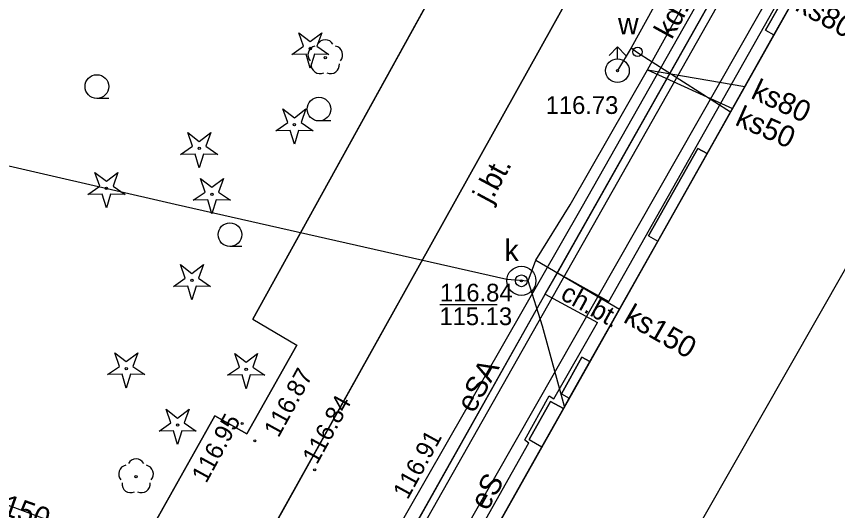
# Model space of a CAD drawing. Extents: x 6434771 to 6436222, y 5663454 to 5664782.
# Drawn here: x 6435168.85 to 6435203.54, y 5664107.06 to 5664127.94 of the extents above; entities that cross this region are included whole.
import ezdxf

# ---------------------------------------------------------------- set-up
doc = ezdxf.new("R2010")
doc.units = 0
for name, color, linetype in [('Warstwa 1', 7, 'Continuous'), ('Warstwa 10', 7, 'Continuous'), ('Warstwa 11', 7, 'Continuous'), ('Warstwa 12', 7, 'Continuous'), ('Warstwa 14', 7, 'Continuous'), ('Warstwa 15', 7, 'Continuous'), ('Warstwa 25', 7, 'Continuous'), ('Warstwa 4', 7, 'Continuous'), ('Warstwa 40', 7, 'Continuous'), ('Warstwa 5', 7, 'Continuous'), ('Warstwa 6', 7, 'Continuous'), ('Warstwa 7', 7, 'Continuous'), ('Warstwa 8', 7, 'Continuous'), ('Warstwa 9', 7, 'Continuous')]:
    doc.layers.add(name, color=color, linetype=linetype)

msp = doc.modelspace()

# ---------------------------------------------------------------- linework, layer by layer
at = {"layer": 'Warstwa 1'}
for p, q in [((6435171.553, 5664091.735), (6435200.207, 5664143.151)), ((6435171.553, 5664091.735), (6435200.207, 5664143.151)), ((6435178.594, 5664087.63), (6435208.059, 5664139.966)), ((6435178.594, 5664087.63), (6435208.059, 5664139.966))]:
    msp.add_line(p, q, dxfattribs=at)
msp.add_lwpolyline([(6435211.847, 5664146.361), (6435208.198, 5664139.915), (6435208.059, 5664139.966), (6435178.594, 5664087.63), (6435178.047, 5664087.926), (6435174.582, 5664081.728), (6435211.99, 5664060.674), (6435215.475, 5664066.872), (6435220.148, 5664064.636), (6435233.465, 5664088.236), (6435235.182, 5664091.355), (6435230.077, 5664094.237), (6435243.848, 5664119.922), (6435247.365, 5664126.27)], close=True, dxfattribs=at)
at = {"layer": 'Warstwa 10'}
for points in [[(6435225.87, 5664173.07), (6435180.51, 5664093.48), (6435180.27, 5664093.08), (6435179.09, 5664091.61), (6435178.37, 5664090.23), (6435178.21, 5664091.38), (6435178.7, 5664091.88), (6435179.6, 5664091.07), (6435179.05, 5664089.98), (6435177.01, 5664087.99), (6435172.35, 5664081.45), (6435171.85, 5664080.07), (6435171.99, 5664079.23), (6435172.75, 5664078.56), (6435221.41, 5664051.58), (6435221.42, 5664051.35), (6435221.27, 5664050.99), (6435203.99, 5664020.91), (6435203.3, 5664018.64), (6435207.17, 5664008.71), (6435207.27, 5664005.6)], [(6435196.142, 5664032.895), (6435200.025, 5664030.607), (6435212.697, 5664053.005), (6435212.907, 5664054.693), (6435212.555, 5664056.177), (6435210.389, 5664058.174), (6435196.274, 5664066.095), (6435171.959, 5664079.819), (6435169.711, 5664080.88), (6435174.807, 5664089.688), (6435176.96, 5664092.57), (6435182.911, 5664102.719), (6435192.716, 5664119.83), (6435202.641, 5664137.362), (6435198.899, 5664139.988), (6435201.705, 5664145.85)], [(6435194.595, 5664030.184), (6435196.085, 5664029.825), (6435196.389, 5664030.151), (6435197.269, 5664030.111), (6435198.408, 5664030.847), (6435200.464, 5664030.492), (6435203.26, 5664035.109), (6435213.029, 5664053.171), (6435212.27, 5664057.401), (6435182.768, 5664073.918), (6435172.243, 5664080.156), (6435172.075, 5664081.208), (6435175.499, 5664087.227), (6435176.438, 5664088.016), (6435177.037, 5664088.718), (6435178.007, 5664090.357), (6435180.902, 5664094.942), (6435185.327, 5664102.739), (6435184.969, 5664104.533), (6435203.742, 5664137.718)]]:
    msp.add_lwpolyline(points, dxfattribs=at)
for points in [[(6435180.481, 5664126.334), (6435180.983, 5664126.681), (6435180.781, 5664127.257), (6435181.266, 5664126.887), (6435181.751, 5664127.257), (6435181.549, 5664126.681), (6435182.051, 5664126.334), (6435181.441, 5664126.348), (6435181.266, 5664125.764), (6435181.091, 5664126.348)], [(6435179.812, 5664123.112), (6435180.314, 5664123.459), (6435180.112, 5664124.035), (6435180.597, 5664123.665), (6435181.082, 5664124.035), (6435180.88, 5664123.459), (6435181.382, 5664123.112), (6435180.772, 5664123.126), (6435180.597, 5664122.542), (6435180.422, 5664123.126)], [(6435175.789, 5664122.111), (6435176.291, 5664122.458), (6435176.089, 5664123.034), (6435176.574, 5664122.664), (6435177.059, 5664123.034), (6435176.857, 5664122.458), (6435177.359, 5664122.111), (6435176.749, 5664122.125), (6435176.574, 5664121.541), (6435176.399, 5664122.125)], [(6435171.87, 5664120.424), (6435172.372, 5664120.771), (6435172.17, 5664121.347), (6435172.655, 5664120.977), (6435173.14, 5664121.347), (6435172.938, 5664120.771), (6435173.44, 5664120.424), (6435172.83, 5664120.438), (6435172.655, 5664119.854), (6435172.48, 5664120.438)], [(6435176.326, 5664120.174), (6435176.828, 5664120.521), (6435176.626, 5664121.097), (6435177.111, 5664120.727), (6435177.596, 5664121.097), (6435177.394, 5664120.521), (6435177.896, 5664120.174), (6435177.286, 5664120.188), (6435177.111, 5664119.604), (6435176.936, 5664120.188)], [(6435175.482, 5664116.534), (6435175.984, 5664116.881), (6435175.782, 5664117.457), (6435176.267, 5664117.087), (6435176.752, 5664117.457), (6435176.55, 5664116.881), (6435177.052, 5664116.534), (6435176.442, 5664116.548), (6435176.267, 5664115.964), (6435176.092, 5664116.548)], [(6435172.706, 5664112.808), (6435173.208, 5664113.155), (6435173.006, 5664113.731), (6435173.491, 5664113.361), (6435173.976, 5664113.731), (6435173.774, 5664113.155), (6435174.276, 5664112.808), (6435173.666, 5664112.822), (6435173.491, 5664112.238), (6435173.316, 5664112.822)], [(6435177.773, 5664112.782), (6435178.275, 5664113.129), (6435178.073, 5664113.705), (6435178.558, 5664113.335), (6435179.043, 5664113.705), (6435178.841, 5664113.129), (6435179.343, 5664112.782), (6435178.733, 5664112.796), (6435178.558, 5664112.212), (6435178.383, 5664112.796)], [(6435174.878, 5664110.421), (6435175.38, 5664110.768), (6435175.178, 5664111.344), (6435175.663, 5664110.974), (6435176.148, 5664111.344), (6435175.946, 5664110.768), (6435176.448, 5664110.421), (6435175.838, 5664110.435), (6435175.663, 5664109.851), (6435175.488, 5664110.435)]]:
    msp.add_lwpolyline(points, close=True, dxfattribs=at)
for centre in [(6435181.266, 5664126.589), (6435180.597, 5664123.367), (6435176.574, 5664122.366), (6435172.655, 5664120.679), (6435177.111, 5664120.429), (6435176.267, 5664116.789), (6435173.491, 5664113.063), (6435178.558, 5664113.037), (6435175.663, 5664110.676)]:
    msp.add_circle(centre, 0.05, dxfattribs=at)
at = {"layer": 'Warstwa 11'}
for centre in [(6435181.901, 5664126.207), (6435173.906, 5664108.497)]:
    msp.add_circle(centre, 0.05, dxfattribs=at)
for centre, start, end in [((6435181.901, 5664126.582), 30.1471, 149.8529), ((6435181.544, 5664126.323), 102.1471, 221.8529), ((6435182.258, 5664126.323), 318.1471, 77.8529), ((6435181.681, 5664125.904), 174.1471, 293.8529), ((6435182.121, 5664125.904), 246.1471, 5.8529), ((6435173.906, 5664108.872), 30.1471, 149.8529), ((6435173.549, 5664108.613), 102.1471, 221.8529), ((6435174.263, 5664108.613), 318.1471, 77.8529), ((6435173.686, 5664108.194), 174.1471, 293.8529), ((6435174.126, 5664108.194), 246.1471, 5.8529)]:
    msp.add_arc(centre, 0.375, start, end, dxfattribs=at)
at = {"layer": 'Warstwa 12'}
for points in [[(6435183.723, 5664157.263), (6435190.702, 5664153.118), (6435201.389, 5664146.632), (6435204.68, 5664144.667), (6435202.573, 5664140.796), (6435197.258, 5664131.034), (6435194.826, 5664126.618), (6435194.242, 5664125.653)], [(6435194.826, 5664126.618), (6435195.053, 5664126.446), (6435199.025, 5664123.919)]]:
    msp.add_lwpolyline(points, dxfattribs=at)
at = {"layer": 'Warstwa 14'}
msp.add_line((6435186.746, 5664115.774), (6435189.168, 5664115.774), dxfattribs=at)
msp.add_circle((6435190.184, 5664116.774), 0.045, dxfattribs=at)
at = {"layer": 'Warstwa 15'}
msp.add_circle((6435190.184, 5664116.774), 0.616, dxfattribs=at)
at = {"layer": 'Warstwa 25'}
for centre in [(6435178.391, 5664110.741), (6435178.922, 5664110.014), (6435181.452, 5664108.788)]:
    msp.add_circle(centre, 0.045, dxfattribs=at)
at = {"layer": 'Warstwa 4'}
for points in [[(6435178.594, 5664087.63), (6435179.944, 5664086.738), (6435181.161, 5664088.801), (6435186.052, 5664086.021), (6435211.01, 5664129.817), (6435234.53, 5664116.865), (6435208.625, 5664070.816), (6435215.475, 5664066.872), (6435230.077, 5664094.237), (6435243.848, 5664119.922), (6435247.365, 5664126.27), (6435211.847, 5664146.361), (6435208.198, 5664139.915), (6435208.059, 5664139.966)], [(6435215.475, 5664066.872), (6435211.99, 5664060.674), (6435174.582, 5664081.728), (6435178.047, 5664087.926), (6435178.594, 5664087.63), (6435179.944, 5664086.738), (6435181.161, 5664088.801), (6435186.052, 5664086.021), (6435211.01, 5664129.817), (6435234.53, 5664116.865), (6435208.625, 5664070.816)]]:
    msp.add_lwpolyline(points, close=True, dxfattribs=at)
for points in [[(6435193.888, 5664126.299), (6435194.242, 5664126.653)], [(6435194.596, 5664126.299), (6435194.242, 5664126.653)], [(6435194.242, 5664126.153), (6435194.242, 5664126.653)]]:
    msp.add_lwpolyline(points, dxfattribs=at)
for centre, radius in [((6435195.091, 5664126.445), 0.2), ((6435194.242, 5664125.653), 0.5), ((6435190.184, 5664116.774), 0.25)]:
    msp.add_circle(centre, radius, dxfattribs=at)
at = {"layer": 'Warstwa 40'}
for points in [[(6435200.502, 5664127.359), (6435200.851, 5664127.162), (6435202.927, 5664130.851), (6435202.578, 5664131.047)], [(6435195.556, 5664118.676), (6435195.949, 5664118.455), (6435198.026, 5664122.146), (6435197.634, 5664122.367)], [(6435191.874, 5664112.002), (6435192.209, 5664111.814), (6435193.078, 5664113.357), (6435192.743, 5664113.546)], [(6435190.51, 5664110.068), (6435191.054, 5664109.762), (6435191.961, 5664111.372), (6435191.417, 5664111.678)]]:
    msp.add_lwpolyline(points, close=True, dxfattribs=at)
at = {"layer": 'Warstwa 5'}
for p, q in [((6435178.838, 5664115.149), (6435190.525, 5664136.319)), ((6435178.838, 5664115.149), (6435180.705, 5664114.057)), ((6435178.589, 5664110.312), (6435180.705, 5664114.057)), ((6435167.539, 5664093.805), (6435177.238, 5664111.068)), ((6435177.238, 5664111.068), (6435178.589, 5664110.312))]:
    msp.add_line(p, q, dxfattribs=at)
at = {"layer": 'Warstwa 6'}
for p, q in [((6435172.751, 5664124.481), (6435172.251, 5664124.481)), ((6435182.133, 5664123.528), (6435181.633, 5664123.528)), ((6435178.373, 5664118.224), (6435177.873, 5664118.224))]:
    msp.add_line(p, q, dxfattribs=at)
msp.add_lwpolyline([(6435198.039, 5664147.468), (6435154.163, 5664166.13), (6435151.966, 5664163.866), (6435151.062, 5664159.407), (6435147.074, 5664105.982), (6435171.553, 5664091.735), (6435200.207, 5664143.151), (6435199.937, 5664145.615)], close=True, dxfattribs=at)
for points in [[(6435200.207, 5664143.151), (6435171.553, 5664091.735), (6435178.047, 5664087.926), (6435178.594, 5664087.63), (6435208.059, 5664139.966)], [(6435208.059, 5664139.966), (6435178.594, 5664087.63), (6435178.047, 5664087.926), (6435174.552, 5664081.758), (6435211.99, 5664060.674), (6435216.451, 5664058.25), (6435220.148, 5664064.636), (6435223.26, 5664070.16)], [(6435197.588, 5664139.814), (6435194.699, 5664134.168), (6435190.525, 5664136.319), (6435178.838, 5664115.149), (6435180.705, 5664114.057), (6435178.589, 5664110.312), (6435177.238, 5664111.068), (6435167.539, 5664093.805), (6435175.913, 5664089.143), (6435179.523, 5664095.486), (6435191.195, 5664116.202), (6435203.129, 5664137.373)]]:
    msp.add_lwpolyline(points, dxfattribs=at)
for centre, radius in [((6435172.251, 5664124.981), 0.5), ((6435194.242, 5664125.653), 0.045), ((6435181.633, 5664124.028), 0.5), ((6435177.873, 5664118.724), 0.5), ((6435190.184, 5664116.774), 0.045)]:
    msp.add_circle(centre, radius, dxfattribs=at)
at = {"layer": 'Warstwa 7'}
for points in [[(6435140.571, 5664127.999), (6435143.755, 5664127.241), (6435153.848, 5664124.915), (6435164.239, 5664122.624), (6435175.558, 5664120.006), (6435189.572, 5664116.838), (6435190.465, 5664116.772), (6435190.798, 5664117.644), (6435192.252, 5664119.989), (6435195.506, 5664125.687), (6435198.266, 5664130.674), (6435199.656, 5664133.291)], [(6435195.506, 5664125.687), (6435199.623, 5664124.983)], [(6435195.506, 5664125.687), (6435199.098, 5664124.05)], [(6435137.187, 5664119.009), (6435141.238, 5664117.484), (6435155.275, 5664112.136), (6435160.169, 5664110.388), (6435174.785, 5664104.96), (6435180.232, 5664102.912), (6435181.019, 5664103.051)], [(6435190.798, 5664117.644), (6435194.325, 5664115.571)], [(6435192.012, 5664111.463), (6435191.08, 5664114.859), (6435190.465, 5664116.772)]]:
    msp.add_lwpolyline(points, dxfattribs=at)
at = {"layer": 'Warstwa 8'}
for p, q in [((6435191.706, 5664117.109), (6435203.129, 5664137.373)), ((6435178.838, 5664115.149), (6435190.525, 5664136.319)), ((6435191.195, 5664116.202), (6435191.706, 5664117.109)), ((6435179.523, 5664095.486), (6435191.195, 5664116.202)), ((6435178.838, 5664115.149), (6435180.705, 5664114.057)), ((6435178.589, 5664110.312), (6435180.705, 5664114.057)), ((6435167.539, 5664093.805), (6435177.238, 5664111.068)), ((6435177.238, 5664111.068), (6435178.589, 5664110.312))]:
    msp.add_line(p, q, dxfattribs=at)
at = {"layer": 'Warstwa 9'}
for p, q in [((6435193.881, 5664115.903), (6435202.494, 5664131.167)), ((6435200.502, 5664127.359), (6435202.578, 5664131.047)), ((6435198.026, 5664122.146), (6435200.851, 5664127.162)), ((6435200.502, 5664127.359), (6435200.851, 5664127.162)), ((6435195.556, 5664118.676), (6435197.634, 5664122.367)), ((6435197.634, 5664122.367), (6435198.026, 5664122.146)), ((6435193.078, 5664113.357), (6435195.949, 5664118.455)), ((6435195.556, 5664118.676), (6435195.949, 5664118.455)), ((6435191.195, 5664116.202), (6435191.706, 5664117.109)), ((6435191.706, 5664117.109), (6435193.881, 5664115.903)), ((6435191.195, 5664116.202), (6435193.403, 5664115.007)), ((6435191.556, 5664111.79), (6435193.403, 5664115.007)), ((6435191.874, 5664112.002), (6435192.743, 5664113.546)), ((6435192.743, 5664113.546), (6435193.078, 5664113.357)), ((6435190.323, 5664110.053), (6435191.364, 5664111.907)), ((6435191.364, 5664111.907), (6435191.556, 5664111.79)), ((6435191.874, 5664112.002), (6435192.209, 5664111.814)), ((6435190.51, 5664110.068), (6435191.417, 5664111.678)), ((6435191.417, 5664111.678), (6435191.961, 5664111.372)), ((6435191.961, 5664111.372), (6435192.209, 5664111.814)), ((6435187.772, 5664105.101), (6435190.492, 5664109.925)), ((6435190.323, 5664110.053), (6435190.492, 5664109.925)), ((6435190.51, 5664110.068), (6435191.054, 5664109.762)), ((6435188.208, 5664104.707), (6435191.054, 5664109.762))]:
    msp.add_line(p, q, dxfattribs=at)

# ---------------------------------------------------------------- texts
at = {"layer": 'Warstwa 11'}
for s, rotation, p in [('eSA', 60.8825, (6435188.174, 5664111.145)), ('eS', 60.321, (6435188.744, 5664107.018))]:
    msp.add_text(s, height=0.9, rotation=rotation, dxfattribs=at).set_placement(p)
at = {"layer": 'Warstwa 14'}
msp.add_text('115.13', height=0.75, dxfattribs=at).set_placement((6435186.724, 5664114.899))
at = {"layer": 'Warstwa 25'}
for s, rotation, p in [('116.87', 61.232, (6435179.924, 5664110.113)), ('116.84', 61.3179, (6435181.548, 5664108.973)), ('116.95', 61.3638, (6435176.872, 5664108.187)), ('116.91', 61.3179, (6435185.377, 5664107.493))]:
    msp.add_text(s, height=0.75, rotation=rotation, dxfattribs=at).set_placement(p)
at = {"layer": 'Warstwa 5'}
for s, p in [('w', (6435194.267, 5664127.187)), ('k', (6435189.469, 5664117.614))]:
    msp.add_text(s, height=0.9, dxfattribs=at).set_placement(p)
at = {"layer": 'Warstwa 6'}
for s, p in [('116.73', (6435191.212, 5664123.824)), ('116.84', (6435186.743, 5664115.899))]:
    msp.add_text(s, height=0.75, dxfattribs=at).set_placement(p)
at = {"layer": 'Warstwa 7'}
for s, rotation, p in [('kd150', 61.2721, (6435196.535, 5664126.937)), ('ks80', 331.0436, (6435201.695, 5664128.231)), ('ks80', 334.7792, (6435199.834, 5664124.513)), ('ks50', 336.1887, (6435199.167, 5664123.374)), ('ks150', 330.2529, (6435194.447, 5664115.052)), ('ks150', 340.3828, (6435167.051, 5664107.33))]:
    msp.add_text(s, height=0.9, rotation=rotation, dxfattribs=at).set_placement(p)
at = {"layer": 'Warstwa 8'}
msp.add_text('j.bt.', height=0.9, rotation=61.7935, dxfattribs=at).set_placement((6435188.88, 5664119.996))
at = {"layer": 'Warstwa 9'}
msp.add_text('ch.bt.', height=0.8, rotation=331.0034, dxfattribs=at).set_placement((6435191.786, 5664116.022))

doc.saveas('drawing.dxf')
